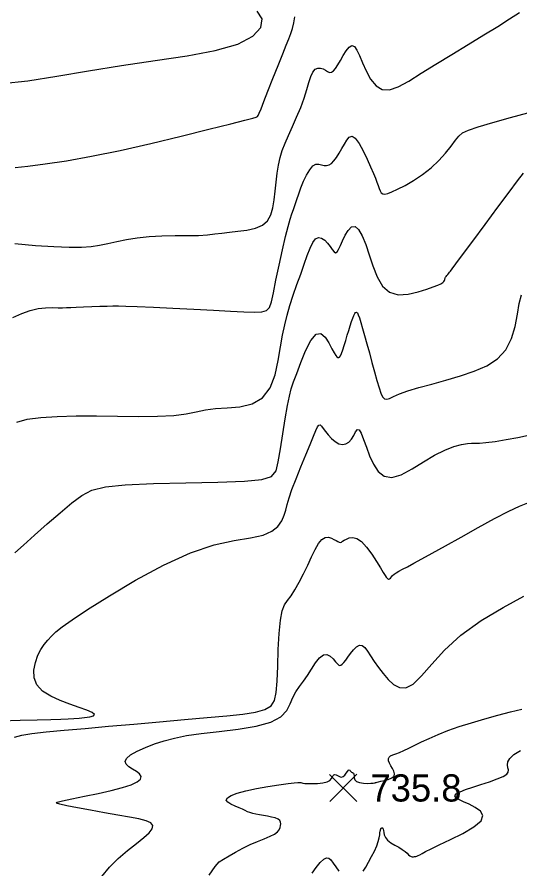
# Model space of a CAD drawing. Extents: x 2566142 to 2571431, y 418755 to 421584.
# Drawn here: x 2568188.9 to 2568466.2, y 420498.8 to 420968.6 of the extents above; entities that cross this region are included whole.
import ezdxf

# ---------------------------------------------------------------- set-up
doc = ezdxf.new("R2010")
doc.units = 0
for name, color, linetype in [('Contour_ADS_Major', 7, 'Continuous'), ('Contour_ADS_Minor', 7, 'Continuous'), ('Contour_ADS_Spot_Elevation', 7, 'Continuous')]:
    doc.layers.add(name, color=color, linetype=linetype)

# ---------------------------------------------------------------- blocks, each defined once
blk = doc.blocks.new('S750')
at = {"layer": 'Contour_ADS_Spot_Elevation'}
for p, q in [((-0.5, 0.498), (0.5, -0.498)), ((-0.498, -0.5), (0.498, 0.5))]:
    blk.add_line(p, q, dxfattribs=at)

msp = doc.modelspace()

# ---------------------------------------------------------------- linework, layer by layer
at = {"layer": 'Contour_ADS_Major'}
for points in [[(2568351.99, 420938.31), (2568353.28, 420939.79), (2568354.73, 420940.46), (2568356.22, 420940.5), (2568357.64, 420940.06), (2568358.93, 420939.35), (2568360.09, 420938.62), (2568361.19, 420938.13), (2568362.26, 420938.15), (2568363.36, 420938.89), (2568364.52, 420940.3), (2568365.79, 420942.28), (2568367.2, 420944.72), (2568368.76, 420947.45), (2568370.4, 420950.05), (2568372.03, 420952.03), (2568373.56, 420952.91), (2568374.93, 420952.33), (2568376.25, 420950.4), (2568377.67, 420947.35), (2568379.34, 420943.4), (2568381.39, 420938.88), (2568383.88, 420934.43), (2568386.84, 420930.75), (2568390.3, 420928.58), (2568394.34, 420928.44), (2568399.12, 420930.16), (2568404.85, 420933.34), (2568411.73, 420937.63), (2568419.84, 420942.64), (2568428.69, 420948.05), (2568437.71, 420953.52), (2568446.29, 420958.74), (2568453.93, 420963.43), (2568460.5, 420967.58), (2568465.95, 420971.2)], [(2568187.74, 420843.7), (2568199.03, 420842.69), (2568209.14, 420842.05), (2568217.68, 420841.76), (2568224.41, 420841.8), (2568229.79, 420842.16), (2568234.43, 420842.79), (2568238.94, 420843.68), (2568243.83, 420844.76), (2568249.23, 420845.91), (2568255.18, 420846.94), (2568261.72, 420847.69), (2568268.79, 420848.06), (2568275.99, 420848.15), (2568282.86, 420848.15), (2568288.91, 420848.24), (2568293.84, 420848.53), (2568297.98, 420848.99), (2568301.86, 420849.53), (2568305.98, 420850.05), (2568310.69, 420850.53), (2568315.65, 420851.15), (2568320.34, 420852.16), (2568324.27, 420853.82), (2568327.04, 420856.31), (2568328.83, 420859.56), (2568329.93, 420863.46), (2568330.62, 420867.86), (2568331.17, 420872.64), (2568331.69, 420877.58), (2568332.28, 420882.45), (2568333, 420887.02), (2568333.95, 420891.15), (2568335.17, 420895.04), (2568336.69, 420899.01), (2568338.54, 420903.33), (2568340.72, 420908.22), (2568343.05, 420913.48), (2568345.3, 420918.81), (2568347.24, 420923.94), (2568348.73, 420928.59), (2568349.88, 420932.61), (2568350.91, 420935.89), (2568351.99, 420938.31)], [(2568328.93, 420588.77), (2568330.88, 420591.77), (2568331.85, 420596.18), (2568332.3, 420602.41), (2568332.62, 420610.59), (2568332.96, 420619.77), (2568333.42, 420628.69), (2568334.11, 420636.11), (2568335.11, 420641.16), (2568336.42, 420644.41), (2568338.04, 420646.84), (2568339.96, 420649.38), (2568342.15, 420652.79), (2568344.5, 420656.96), (2568346.89, 420661.57), (2568349.19, 420666.31), (2568351.31, 420670.86), (2568353.27, 420674.95), (2568355.14, 420678.28), (2568356.98, 420680.58), (2568358.82, 420681.68), (2568360.6, 420681.81), (2568362.24, 420681.33), (2568363.66, 420680.59), (2568364.82, 420679.9), (2568365.73, 420679.36), (2568366.48, 420679.01), (2568367.13, 420678.91), (2568367.75, 420679.1), (2568368.45, 420679.51), (2568369.32, 420680.08), (2568370.49, 420680.73), (2568372.04, 420681.34), (2568373.97, 420681.57), (2568376.23, 420681.05), (2568378.81, 420679.37), (2568381.63, 420676.34), (2568384.49, 420672.45), (2568387.13, 420668.38), (2568389.31, 420664.83), (2568390.86, 420662.32), (2568391.86, 420660.73), (2568392.5, 420659.79), (2568392.92, 420659.25), (2568393.29, 420658.86), (2568393.64, 420658.63), (2568393.99, 420658.6), (2568394.37, 420658.78), (2568394.81, 420659.21), (2568395.34, 420659.84), (2568396.01, 420660.57), (2568396.87, 420661.36), (2568397.98, 420662.14), (2568399.47, 420663.01), (2568401.47, 420664.1), (2568404.14, 420665.51), (2568407.63, 420667.38), (2568412.14, 420669.83), (2568417.89, 420673), (2568425.09, 420677.01), (2568433.75, 420681.87), (2568443.11, 420687.1), (2568452.22, 420692.06), (2568460.1, 420696.15), (2568466.06, 420698.93), (2568470.48, 420700.78)], [(2568187.49, 420571.54), (2568191.43, 420572.53), (2568197.1, 420573.47), (2568204.95, 420574.39), (2568214.81, 420575.35), (2568226.37, 420576.37), (2568239.3, 420577.5), (2568253.2, 420578.74), (2568267.39, 420580.04), (2568281.15, 420581.29), (2568293.74, 420582.41), (2568304.53, 420583.34), (2568313.43, 420584.24), (2568320.44, 420585.31), (2568325.58, 420586.74), (2568328.93, 420588.77)]]:
    msp.add_lwpolyline(points, dxfattribs=at)
at = {"layer": 'Contour_ADS_Minor'}
for points in [[(2568180.72, 420932.06), (2568194.74, 420933.52), (2568210.78, 420935.96), (2568228.25, 420938.91), (2568246.56, 420941.9), (2568265.02, 420944.6), (2568282.61, 420947.22), (2568298.18, 420950.13), (2568310.61, 420953.67), (2568318.99, 420958.06), (2568323.38, 420962.9), (2568324.03, 420967.66), (2568321.24, 420971.79)], [(2568216.14, 420889.42), (2568230.03, 420891.88), (2568245.67, 420895.04), (2568262.57, 420898.85), (2568279.4, 420902.9), (2568294.62, 420906.71), (2568306.7, 420909.78), (2568314.55, 420911.76), (2568318.87, 420912.85), (2568320.8, 420913.41), (2568321.48, 420913.79), (2568321.91, 420914.37), (2568322.48, 420915.6), (2568323.42, 420917.97), (2568324.96, 420921.97), (2568327.25, 420927.83), (2568330, 420934.82), (2568332.83, 420941.97), (2568335.38, 420948.3), (2568337.34, 420953.09), (2568338.79, 420956.65), (2568339.86, 420959.54), (2568340.72, 420962.34), (2568341.48, 420965.47), (2568342.16, 420968.79)], [(2568365.09, 420891.23), (2568366.54, 420893.56), (2568367.98, 420896.07), (2568369.38, 420898.57), (2568370.72, 420900.81), (2568372.1, 420902.39), (2568373.62, 420902.87), (2568375.4, 420901.81), (2568377.49, 420898.97), (2568379.75, 420894.88), (2568381.94, 420890.3), (2568383.88, 420885.95), (2568385.39, 420882.43), (2568386.53, 420879.68), (2568387.37, 420877.51), (2568388.02, 420875.71), (2568388.57, 420874.13), (2568389.11, 420872.78), (2568389.75, 420871.76), (2568390.59, 420871.13), (2568391.73, 420870.95), (2568393.36, 420871.29), (2568395.65, 420872.18), (2568398.77, 420873.67), (2568402.83, 420875.8), (2568407.51, 420878.51), (2568412.44, 420881.74), (2568417.22, 420885.45), (2568421.52, 420889.51), (2568425.24, 420893.63), (2568428.32, 420897.46), (2568430.7, 420900.64), (2568432.52, 420902.95), (2568434.57, 420904.69), (2568437.8, 420906.27), (2568443.19, 420908.11), (2568451.27, 420910.51), (2568460.94, 420913.22), (2568470.65, 420915.89)], [(2568186.5, 420803.01), (2568191.5, 420805.05), (2568196.11, 420806.78), (2568200.52, 420807.83), (2568204.66, 420808.3), (2568208.36, 420808.4), (2568211.47, 420808.35), (2568213.94, 420808.33), (2568216.13, 420808.36), (2568218.51, 420808.45), (2568221.54, 420808.58), (2568225.52, 420808.75), (2568230.07, 420808.93), (2568234.62, 420809.11), (2568238.61, 420809.24), (2568241.75, 420809.33), (2568244.83, 420809.33), (2568248.93, 420809.22), (2568255.11, 420808.98), (2568264.05, 420808.59), (2568274.88, 420808.1), (2568286.37, 420807.54), (2568297.25, 420806.96), (2568306.51, 420806.43), (2568313.99, 420806.03), (2568319.77, 420805.88), (2568323.9, 420806.08), (2568326.53, 420806.79), (2568328.11, 420808.44), (2568329.17, 420811.51), (2568330.22, 420816.47), (2568331.68, 420823.53), (2568333.44, 420831.84), (2568335.28, 420840.25), (2568336.97, 420847.63), (2568338.36, 420853.14), (2568339.48, 420857.07), (2568340.42, 420860.02), (2568341.29, 420862.57), (2568342.18, 420865.22), (2568343.13, 420868.08), (2568344.21, 420871.17), (2568345.47, 420874.51), (2568346.94, 420878.05), (2568348.56, 420881.48), (2568350.27, 420884.42), (2568351.99, 420886.48), (2568353.65, 420887.41), (2568355.24, 420887.48), (2568356.76, 420887.12), (2568358.21, 420886.73), (2568359.6, 420886.67), (2568360.95, 420887.04), (2568362.3, 420887.89), (2568363.67, 420889.28), (2568365.09, 420891.23)], [(2568187.81, 420885.73), (2568194.82, 420886.39), (2568204.31, 420887.6), (2568216.14, 420889.42)], [(2568418.45, 420819.86), (2568420.94, 420820.81), (2568422.58, 420821.55), (2568423.6, 420822.17), (2568424.23, 420822.77), (2568424.58, 420823.32), (2568424.74, 420823.82), (2568424.83, 420824.24), (2568424.91, 420824.58), (2568425.04, 420824.87), (2568425.24, 420825.19), (2568425.53, 420825.59), (2568425.94, 420826.11), (2568426.42, 420826.72), (2568426.92, 420827.34), (2568427.38, 420827.91), (2568427.86, 420828.51), (2568428.83, 420829.78), (2568430.87, 420832.49), (2568434.56, 420837.44), (2568440.21, 420845.05), (2568447.06, 420854.29), (2568454.09, 420863.78), (2568460.28, 420872.14), (2568464.87, 420878.31), (2568468.18, 420882.51)], [(2568188.69, 420745.29), (2568194.4, 420746.81), (2568201.94, 420747.84), (2568211.09, 420748.42), (2568221.48, 420748.65), (2568232.72, 420748.63), (2568244.37, 420748.49), (2568255.8, 420748.37), (2568266.33, 420748.45), (2568275.27, 420748.88), (2568282.2, 420749.78), (2568287.74, 420750.91), (2568292.81, 420752.02), (2568298.28, 420752.8), (2568304.77, 420753.16), (2568311.79, 420753.72), (2568318.55, 420755.25), (2568324.28, 420758.55), (2568328.4, 420764.12), (2568331.14, 420771.3), (2568332.94, 420779.13), (2568334.21, 420786.68), (2568335.33, 420793.21), (2568336.48, 420798.92), (2568337.76, 420804.23), (2568339.3, 420809.57), (2568341.15, 420815.23), (2568343.21, 420821.08), (2568345.29, 420826.85), (2568347.25, 420832.28), (2568348.94, 420837.14), (2568350.46, 420841.21), (2568351.92, 420844.32), (2568353.44, 420846.28), (2568355.1, 420846.99), (2568356.84, 420846.65), (2568358.55, 420845.54), (2568360.12, 420843.93), (2568361.49, 420842.11), (2568362.66, 420840.4), (2568363.68, 420839.12), (2568364.57, 420838.6), (2568365.38, 420839.07), (2568366.22, 420840.46), (2568367.17, 420842.58), (2568368.34, 420845.26), (2568369.79, 420848.25), (2568371.48, 420851), (2568373.34, 420852.85), (2568375.27, 420853.16), (2568377.23, 420851.47), (2568379.19, 420848.02), (2568381.15, 420843.23), (2568383.11, 420837.51), (2568385.13, 420831.34), (2568387.44, 420825.36), (2568390.37, 420820.3), (2568394.22, 420816.86), (2568399.14, 420815.51), (2568404.65, 420815.81), (2568410.1, 420817.07), (2568414.86, 420818.6), (2568418.45, 420819.86)], [(2568248.58, 420710.65), (2568264.06, 420711.34), (2568282.01, 420711.77), (2568299.67, 420712.14), (2568314.31, 420712.65), (2568323.88, 420713.55), (2568329.18, 420715.29), (2568331.7, 420718.4), (2568332.94, 420723.37), (2568334.14, 420730.46), (2568335.46, 420738.76), (2568336.79, 420747.11), (2568338.01, 420754.34), (2568339.07, 420759.64), (2568340.13, 420763.67), (2568341.4, 420767.47), (2568343.09, 420772.06), (2568345.35, 420778.08), (2568348.01, 420784.58), (2568350.89, 420790.23), (2568353.76, 420793.71), (2568356.43, 420794.08), (2568358.83, 420792.1), (2568360.89, 420788.93), (2568362.54, 420785.72), (2568363.77, 420783.41), (2568364.64, 420782), (2568365.28, 420781.25), (2568365.79, 420780.92), (2568366.26, 420780.85), (2568366.74, 420781.09), (2568367.26, 420781.8), (2568367.85, 420783.09), (2568368.54, 420785.04), (2568369.3, 420787.5), (2568370.12, 420790.26), (2568370.95, 420793.11), (2568371.77, 420795.85), (2568372.57, 420798.4), (2568373.32, 420800.68), (2568374, 420802.6), (2568374.6, 420804.11), (2568375.13, 420805.17), (2568375.61, 420805.76), (2568376.08, 420805.85), (2568376.55, 420805.42), (2568377.07, 420804.4), (2568377.7, 420802.69), (2568378.47, 420800.21), (2568379.44, 420796.93), (2568380.56, 420792.94), (2568381.82, 420788.38), (2568383.17, 420783.39), (2568384.58, 420778.14), (2568385.98, 420772.95), (2568387.31, 420768.16), (2568388.51, 420764.13), (2568389.54, 420761.14), (2568390.5, 420759.15), (2568391.53, 420758.08), (2568392.75, 420757.83), (2568394.33, 420758.29), (2568396.56, 420759.32), (2568399.78, 420760.77), (2568404.33, 420762.46), (2568410.39, 420764.29), (2568417.59, 420766.25), (2568425.43, 420768.37), (2568433.38, 420770.68), (2568440.98, 420773.27), (2568447.89, 420776.35), (2568453.79, 420780.23), (2568458.4, 420785.16), (2568461.53, 420791.27), (2568463.52, 420798.02), (2568464.8, 420804.72), (2568465.84, 420810.69), (2568467.02, 420815.4)], [(2568230.3, 420585.06), (2568227.3, 420586.34), (2568223.07, 420587.88), (2568218.04, 420589.66), (2568212.66, 420591.69), (2568207.46, 420594.08), (2568202.98, 420596.91), (2568199.79, 420600.29), (2568198.26, 420604.25), (2568198.13, 420608.52), (2568199, 420612.77), (2568200.43, 420616.66), (2568202.09, 420619.93), (2568203.9, 420622.67), (2568205.85, 420625.06), (2568207.94, 420627.26), (2568210.33, 420629.52), (2568213.8, 420632.34), (2568219.31, 420636.28), (2568227.8, 420641.91), (2568239.82, 420649.49), (2568254.27, 420658.07), (2568269.67, 420666.38), (2568284.53, 420673.15), (2568297.61, 420677.49), (2568308.64, 420679.95), (2568317.62, 420681.45), (2568324.54, 420682.91), (2568329.47, 420685.05), (2568332.75, 420687.77), (2568334.83, 420690.8), (2568336.12, 420693.85), (2568337.04, 420696.74), (2568337.89, 420699.78), (2568338.95, 420703.41), (2568340.5, 420708.06), (2568342.72, 420713.95), (2568345.36, 420720.55), (2568348.05, 420727.14), (2568350.45, 420732.98), (2568352.28, 420737.5), (2568353.6, 420740.68), (2568354.56, 420742.68), (2568355.33, 420743.64), (2568356.03, 420743.71), (2568356.78, 420743.04), (2568357.71, 420741.79), (2568358.93, 420740.1), (2568360.5, 420738.14), (2568362.34, 420736.18), (2568364.35, 420734.48), (2568366.38, 420733.31), (2568368.35, 420732.89), (2568370.18, 420733.21), (2568371.84, 420734.21), (2568373.3, 420735.82), (2568374.52, 420737.88), (2568375.58, 420739.87), (2568376.58, 420741.12), (2568377.6, 420741.02), (2568378.73, 420739.12), (2568380.03, 420735.74), (2568381.54, 420731.41), (2568383.29, 420726.64), (2568385.38, 420721.97), (2568387.97, 420718.01), (2568391.27, 420715.36), (2568395.5, 420714.64), (2568400.75, 420716.2), (2568406.72, 420719.39), (2568412.99, 420723.31), (2568419.15, 420727.03), (2568424.82, 420729.83), (2568429.82, 420731.71), (2568434.01, 420732.85), (2568437.25, 420733.43), (2568439.55, 420733.63), (2568441.5, 420733.66), (2568443.85, 420733.71), (2568447.35, 420733.98), (2568452.49, 420734.62), (2568458.69, 420735.58), (2568465.14, 420736.75), (2568471, 420738.01)], [(2568187.6, 420673.08), (2568192.37, 420677.33), (2568198.44, 420682.86), (2568205.46, 420689.09), (2568212.62, 420695.28), (2568219.11, 420700.71), (2568224.52, 420704.8), (2568230.12, 420707.64), (2568237.58, 420709.5), (2568248.58, 420710.65)], [(2568249.16, 420559.81), (2568251.49, 420561.74), (2568255.16, 420563.79), (2568259.72, 420565.85), (2568264.75, 420567.79), (2568269.95, 420569.51), (2568275.66, 420571.03), (2568282.35, 420572.38), (2568290.5, 420573.57), (2568300.3, 420574.69), (2568310.79, 420575.93), (2568320.73, 420577.54), (2568328.88, 420579.75), (2568334.34, 420582.7), (2568337.61, 420586.18), (2568339.55, 420589.84), (2568341.02, 420593.37), (2568342.71, 420596.53), (2568344.68, 420599.46), (2568346.83, 420602.39), (2568349.07, 420605.55), (2568351.32, 420609.04), (2568353.54, 420612.46), (2568355.7, 420615.28), (2568357.8, 420616.95), (2568359.79, 420617.13), (2568361.62, 420616.17), (2568363.23, 420614.65), (2568364.54, 420613.09), (2568365.53, 420611.95), (2568366.27, 420611.3), (2568366.89, 420611.07), (2568367.51, 420611.24), (2568368.23, 420611.76), (2568369.09, 420612.64), (2568370.13, 420613.91), (2568371.38, 420615.58), (2568372.85, 420617.61), (2568374.47, 420619.66), (2568376.13, 420621.33), (2568377.72, 420622.23), (2568379.19, 420622.06), (2568380.61, 420620.89), (2568382.12, 420618.91), (2568383.85, 420616.29), (2568385.88, 420613.21), (2568388.21, 420609.89), (2568390.8, 420606.54), (2568393.58, 420603.36), (2568396.55, 420600.62), (2568399.78, 420598.88), (2568403.34, 420598.71), (2568407.35, 420600.71), (2568411.94, 420605.25), (2568417.54, 420611.8), (2568424.63, 420619.57), (2568433.67, 420627.79), (2568444.83, 420635.77), (2568456.89, 420643.05), (2568468.34, 420649.26)], [(2568180.16, 420580.56), (2568190.69, 420580.79), (2568199.94, 420581), (2568207.47, 420581.19), (2568213.01, 420581.37), (2568217.03, 420581.56), (2568220.17, 420581.77), (2568223.08, 420582.02), (2568226.17, 420582.32), (2568229.04, 420582.72), (2568231.07, 420583.28), (2568231.64, 420584.04), (2568230.3, 420585.06)], [(2568408.22, 420567.07), (2568411.95, 420568.89), (2568416.21, 420570.85), (2568421.04, 420572.94), (2568426.51, 420575.1), (2568432.67, 420577.3), (2568439.52, 420579.49), (2568446.77, 420581.61), (2568454.04, 420583.6), (2568460.98, 420585.39), (2568467.25, 420586.94)], [(2568333.95, 420521.64), (2568334.16, 420522.73), (2568334.27, 420523.75), (2568334.19, 420524.69), (2568333.75, 420525.54), (2568332.81, 420526.29), (2568331.26, 420526.93), (2568329.25, 420527.47), (2568327, 420527.94), (2568324.72, 420528.34), (2568322.58, 420528.7), (2568320.63, 420529.05), (2568318.88, 420529.43), (2568317.34, 420529.87), (2568315.98, 420530.41), (2568314.65, 420531.05), (2568313.16, 420531.78), (2568311.34, 420532.61), (2568309.11, 420533.53), (2568306.85, 420534.55), (2568305.08, 420535.64), (2568304.28, 420536.82), (2568304.88, 420538.08), (2568306.9, 420539.38), (2568310.3, 420540.69), (2568315.01, 420541.97), (2568320.88, 420543.2), (2568327.23, 420544.31), (2568333.31, 420545.24), (2568338.33, 420545.93), (2568341.72, 420546.34), (2568343.73, 420546.52), (2568344.8, 420546.54), (2568345.37, 420546.45), (2568345.85, 420546.31), (2568346.51, 420546.17), (2568347.58, 420546.03), (2568349.3, 420545.93), (2568351.76, 420545.9), (2568354.65, 420545.99), (2568357.5, 420546.28), (2568359.88, 420546.84), (2568361.45, 420547.68), (2568362.35, 420548.68), (2568362.85, 420549.65), (2568363.22, 420550.41), (2568363.66, 420550.82), (2568364.21, 420550.9), (2568364.84, 420550.74), (2568365.54, 420550.41), (2568366.28, 420550), (2568367.06, 420549.65), (2568367.87, 420549.53), (2568368.71, 420549.8), (2568369.57, 420550.55), (2568370.39, 420551.56), (2568371.11, 420552.56), (2568371.69, 420553.26), (2568372.09, 420553.46), (2568372.37, 420553.28), (2568372.63, 420552.89), (2568372.95, 420552.5), (2568373.41, 420552.24), (2568373.92, 420552.02), (2568374.37, 420551.7), (2568374.67, 420551.12), (2568374.76, 420550.21), (2568374.86, 420549.09), (2568375.24, 420547.97), (2568376.17, 420547.03), (2568377.82, 420546.43), (2568379.91, 420546.12), (2568382.08, 420546.02), (2568383.93, 420546.05), (2568385.19, 420546.14), (2568385.94, 420546.25), (2568386.36, 420546.37), (2568386.63, 420546.48), (2568386.93, 420546.59), (2568387.41, 420546.71), (2568388.24, 420546.9), (2568389.57, 420547.18), (2568391.47, 420547.61), (2568393.59, 420548.21), (2568395.51, 420549.01), (2568396.79, 420550.04), (2568397.12, 420551.3), (2568396.7, 420552.73), (2568395.86, 420554.25), (2568394.94, 420555.77), (2568394.21, 420557.21), (2568393.77, 420558.52), (2568393.69, 420559.65), (2568394.02, 420560.54), (2568394.81, 420561.2), (2568396.04, 420561.73), (2568397.69, 420562.29), (2568399.73, 420563.04), (2568402.15, 420564.1), (2568404.96, 420565.46), (2568408.22, 420567.07)], [(2568379.83, 420497.61), (2568381.2, 420499.84), (2568382.78, 420502.59), (2568384.43, 420505.64), (2568385.98, 420508.73), (2568387.24, 420511.6), (2568388.1, 420514.03), (2568388.61, 420516), (2568388.88, 420517.56), (2568389.03, 420518.74), (2568389.15, 420519.59), (2568389.26, 420520.17), (2568389.35, 420520.54), (2568389.44, 420520.78), (2568389.51, 420520.96), (2568389.58, 420521.09), (2568389.64, 420521.2), (2568389.71, 420521.3), (2568389.8, 420521.41), (2568389.89, 420521.52), (2568390.01, 420521.58), (2568390.16, 420521.58), (2568390.33, 420521.49), (2568390.52, 420521.24), (2568390.71, 420520.77), (2568390.89, 420520.01), (2568391.08, 420518.92), (2568391.42, 420517.59), (2568392.09, 420516.13), (2568393.26, 420514.67), (2568395.01, 420513.29), (2568397.15, 420511.99), (2568399.35, 420510.77), (2568401.33, 420509.6), (2568402.85, 420508.48), (2568403.97, 420507.46), (2568404.82, 420506.6), (2568405.54, 420505.98), (2568406.21, 420505.63), (2568406.87, 420505.5), (2568407.51, 420505.52), (2568408.12, 420505.62), (2568408.72, 420505.75), (2568409.36, 420505.93), (2568410.1, 420506.22), (2568411.03, 420506.67), (2568412.27, 420507.35), (2568414.18, 420508.39), (2568417.18, 420509.94), (2568421.71, 420512.14), (2568427.88, 420515.06), (2568434.67, 420518.46), (2568440.74, 420522), (2568444.78, 420525.35), (2568445.84, 420528.26), (2568444.47, 420530.71), (2568441.61, 420532.76), (2568438.18, 420534.47), (2568435.02, 420535.88), (2568432.49, 420537.09), (2568430.84, 420538.17), (2568430.33, 420539.21), (2568431.13, 420540.26), (2568433.16, 420541.38), (2568436.22, 420542.59), (2568440.15, 420543.93), (2568444.7, 420545.41), (2568449.39, 420546.96), (2568453.66, 420548.48), (2568456.97, 420549.89), (2568458.93, 420551.12), (2568459.76, 420552.25), (2568459.86, 420553.4), (2568459.59, 420554.67), (2568459.37, 420556.17), (2568459.56, 420557.89), (2568460.59, 420559.81), (2568462.82, 420561.91), (2568466.5, 420564.16)], [(2568235.59, 420494.63), (2568239.83, 420499.87), (2568244.71, 420504.68), (2568249.84, 420509.01), (2568254.72, 420512.84), (2568258.85, 420516.11), (2568261.81, 420518.82), (2568263.47, 420521.03), (2568263.77, 420522.81), (2568262.64, 420524.24), (2568260.05, 420525.41), (2568256.09, 420526.43), (2568250.86, 420527.43), (2568244.45, 420528.55), (2568237.1, 420529.85), (2568229.46, 420531.24), (2568222.29, 420532.57), (2568216.38, 420533.67), (2568212.39, 420534.47), (2568210.56, 420535.08), (2568211.02, 420535.68), (2568213.9, 420536.47), (2568219.16, 420537.56), (2568226.04, 420538.92), (2568233.57, 420540.46), (2568240.82, 420542.08), (2568246.98, 420543.71), (2568251.8, 420545.31), (2568255.19, 420546.88), (2568257.03, 420548.39), (2568257.33, 420549.82), (2568256.41, 420551.2), (2568254.7, 420552.54), (2568252.62, 420553.86), (2568250.6, 420555.19), (2568249.06, 420556.59), (2568248.44, 420558.11), (2568249.16, 420559.81)], [(2568294.91, 420495.46), (2568298.08, 420500.24), (2568300.42, 420502.73), (2568302.77, 420504.3), (2568305.77, 420506.07), (2568309.38, 420508.11), (2568313.36, 420510.23), (2568317.48, 420512.23), (2568321.5, 420513.98), (2568325.21, 420515.48), (2568328.41, 420516.83), (2568330.9, 420518.08), (2568332.54, 420519.3), (2568333.48, 420520.49), (2568333.95, 420521.64)], [(2568351.56, 420496.42), (2568353.86, 420499.61), (2568356.06, 420502.34), (2568357.98, 420504.23), (2568359.52, 420505.03), (2568360.8, 420504.81), (2568361.99, 420503.77), (2568363.25, 420502.07), (2568364.72, 420499.92), (2568366.36, 420497.61)]]:
    msp.add_lwpolyline(points, dxfattribs=at)

# ---------------------------------------------------------------- block references
at = {"layer": 'Contour_ADS_Spot_Elevation', "xscale": 15, "yscale": 15}
msp.add_blockref('S750', (2568368.78, 420543.51), dxfattribs=at)

# ---------------------------------------------------------------- texts
at = {"layer": 'Contour_ADS_Spot_Elevation'}
msp.add_text('735.8', height=15, dxfattribs=at).set_placement((2568383.78, 420536.01))

doc.saveas('drawing.dxf')
